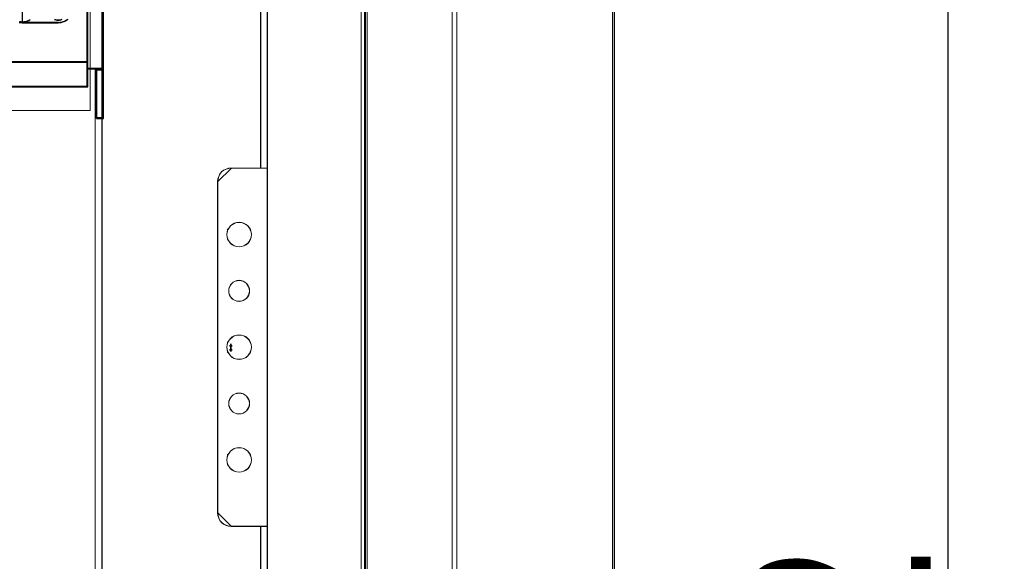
# Model space of a CAD drawing. Header units: millimetres. Extents: x -1290 to 1795, y -4192 to -1311.
# Tile 776 of 1056: x 1521 to 1565, y -2591 to -2567. Entities that reach past the tile are written whole.
import ezdxf

# ---------------------------------------------------------------- set-up
doc = ezdxf.new("R2010")
doc.units = ezdxf.units.MM
doc.layers.add('$EL_istn', color=7, linetype='Continuous', lineweight=15)
doc.layers.add('Aparatura', color=7, linetype='Continuous', lineweight=13)
doc.layers.add('30', color=7, linetype='Continuous')
doc.layers.add('51', color=7, linetype='Continuous')
doc.styles.get("Standard").update_dxf_attribs({"font": 'ARIALN.TTF', "width": 0.8})
doc.dimstyles.new('100', dxfattribs={"dimtxt": 15, "dimasz": 10, "dimexe": 1.25, "dimexo": 0.625, "dimtad": 1, "dimdec": 0, "dimtxsty": 'Standard', "dimblk": 'OBLIQUE', "dimcen": 2.5, "dimadec": 0, "dimazin": 0, "dimtfac": 1, "dimtdec": 0, "dimtmove": 0, "dimatfit": 3, "dimldrblk": 'NONE', "dimfxl": 1, "dimarcsym": 0})

# ---------------------------------------------------------------- blocks, each defined once
blk = doc.blocks.new('*U329')
at = {"layer": '51', "color": 254}
for points in [[(580.56356, -349.144289), (580.56356, -349.950406), (580.56356, -349.144289)], [(580.286061, -349.544654), (580.84643, -349.544654), (580.286061, -349.544654)]]:
    blk.add_lwpolyline(points, close=True, dxfattribs=at)
blk = doc.blocks.new('*U330')
at = {"layer": '30', "color": 7}
for points in [[(548.755022, -264.089362), (548.755022, -285.150318), (548.755022, -286.664505), (548.755022, -288.12363), (550.80629, -288.12363), (552.351766, -288.12363), (552.351766, -261.033459), (550.80629, -261.033459), (548.755022, -261.033459), (548.755022, -262.575176), (548.755022, -264.089362)], [(548.79799, -264.122729), (548.79799, -285.116688), (548.79799, -286.626058), (548.79799, -288.080541), (550.800248, -288.080541), (552.308799, -288.080541), (552.308799, -261.076547), (550.800248, -261.076547), (548.79799, -261.076547), (548.79799, -262.61336), (548.79799, -264.122729)], [(552.264041, -261.033459), (552.264041, -288.12363), (552.264041, -261.033459)], [(548.842747, -262.570286), (117.158256, -262.570286), (117.158256, -264.085087), (117.158256, -285.154588), (117.158256, -286.669389), (548.842747, -286.669389), (548.842747, -285.154588), (548.842747, -264.085087), (548.842747, -262.570286)], [(548.755022, -264.080183), (548.755022, -285.161287), (548.755022, -264.080183)], [(542.343902, -277.829042), (534.27853, -277.829042), (542.343902, -277.829042)], [(548.755022, -286.669389), (548.755022, -285.073315), (548.755022, -286.669389)], [(117.158256, -286.581416), (548.842747, -286.581416), (117.158256, -286.581416)], [(548.842747, -286.581416), (117.158256, -286.581416), (117.158256, -288.059158), (117.158256, -289.620546), (117.158256, -292.157801), (548.842747, -292.157801), (548.842747, -289.620546), (548.842747, -288.059158), (548.842747, -286.581416)], [(548.79978, -286.624505), (117.201224, -286.624505), (117.201224, -288.07941), (117.201224, -289.616668), (117.201224, -292.114713), (548.79978, -292.114713), (548.79978, -289.616668), (548.79978, -288.07941), (548.79978, -286.624505)], [(548.755022, -289.660457), (548.755022, -286.581416), (548.755022, -289.660457)], [(548.755022, -288.035657), (552.351766, -288.035657), (548.755022, -288.035657)], [(550.756595, -288.035657), (550.756595, -299.127385), (550.756595, -288.035657)], [(552.351766, -288.035657), (550.756595, -288.035657), (550.756595, -299.127385), (552.351766, -299.127385), (552.351766, -288.035657)], [(552.308799, -288.078746), (550.799562, -288.078746), (550.799562, -299.084296), (552.308799, -299.084296), (552.308799, -288.078746)], [(552.264041, -288.035657), (552.264041, -299.127385), (552.264041, -288.035657)], [(552.264041, -288.035657), (552.264041, -299.127385), (552.264041, -288.035657)], [(548.755022, -289.572484), (548.755022, -292.157801), (548.755022, -289.572484)], [(117.158256, -292.069829), (548.842747, -292.069829), (117.158256, -292.069829)]]:
    blk.add_lwpolyline(points, close=True, dxfattribs=at)
for points in [[(533.718838, -277.831791), (533.915878, -277.88741), (534.141066, -277.88741), (534.366255, -277.915219), (534.366255, -271.324456)], [(544.41996, -277.164372), (544.17175, -277.331227), (543.89596, -277.498082), (543.62017, -277.637127), (543.316801, -277.748364), (542.985853, -277.831791), (542.682485, -277.88741), (542.323958, -277.915219), (534.298474, -277.915219), (534.298474, -277.915219), (534.077842, -277.88741), (533.85721, -277.88741), (533.664157, -277.831791)], [(533.664157, -277.831791), (533.85721, -277.88741), (534.077842, -277.88741), (534.298474, -277.915219), (542.323958, -277.915219), (542.682485, -277.88741), (542.985853, -277.831791), (543.316801, -277.748364), (543.62017, -277.637127), (543.89596, -277.498082), (544.17175, -277.331227), (544.41996, -277.164372)], [(533.683071, -277.695311), (533.988833, -277.750951), (534.322392, -277.778771), (534.655952, -277.750951), (534.961714, -277.695311), (535.267477, -277.63967), (535.573239, -277.528389), (535.851205, -277.389288), (536.101375, -277.222366)], [(533.683071, -277.695311), (533.988833, -277.750951), (534.322392, -277.778771), (534.655952, -277.750951), (534.961714, -277.695311), (535.267477, -277.63967), (535.573239, -277.528389), (535.851205, -277.389288), (536.101375, -277.222366)], [(536.101375, -277.222366), (535.851205, -277.389288), (535.573239, -277.528389), (535.267477, -277.63967), (534.961714, -277.695311), (534.655952, -277.750951), (534.322392, -277.778771), (533.988833, -277.750951), (533.683071, -277.695311)], [(533.691664, -277.653346), (533.993317, -277.708237), (534.322392, -277.735683), (534.651468, -277.708237), (534.953121, -277.653346), (535.254773, -277.598455), (535.556426, -277.488673), (535.830655, -277.351445), (536.077462, -277.186771)], [(541.492657, -277.200409), (541.771201, -277.256194), (542.02189, -277.311978), (542.300434, -277.311978), (542.606833, -277.311978), (542.857522, -277.256194), (543.136066, -277.200409)], [(543.136066, -277.200409), (542.857522, -277.256194), (542.606833, -277.311978), (542.300434, -277.311978), (542.02189, -277.311978), (541.771201, -277.256194), (541.492657, -277.200409)]]:
    blk.add_lwpolyline(points, dxfattribs=at)
at = {"layer": '30', "color": 59}
blk.add_lwpolyline([(550.756595, -299.041207), (552.351766, -299.041207), (550.756595, -299.041207)], close=True, dxfattribs=at)
blk = doc.blocks.new('*U342')
at = {"layer": '51', "color": 254}
for points in [[(580.286061, -350.467469), (580.84643, -350.467469), (580.286061, -350.467469)], [(580.56356, -350.006062), (580.56356, -350.812178), (580.56356, -350.006062)]]:
    blk.add_lwpolyline(points, close=True, dxfattribs=at)
blk = doc.blocks.new('_Oblique')
at = {"color": 0, "linetype": 'ByBlock', "lineweight": -2}
blk.add_line((-0.5, -0.5), (0.5, 0.5), dxfattribs=at)
blk = doc.blocks.new('*D371')
at = {"layer": '$EL_istn', "color": 0, "linetype": 'Continuous', "lineweight": -2, "ltscale": 0.1}
for p, q in [((1539.231, -2500.055), (1563.455, -2500.055)), ((1562.205, -2500.055), (1562.205, -2692.454)), ((1540.632, -2692.454), (1563.455, -2692.454))]:
    blk.add_line(p, q, dxfattribs=at)
at = {"layer": 'Defpoints', "color": 0}
for p in [(1538.606, -2500.055), (1540.007, -2692.454), (1562.205, -2692.454)]:
    blk.add_point(p, dxfattribs=at)
at = {"layer": '$EL_istn', "color": 0, "linetype": 'ByBlock', "lineweight": -2, "xscale": 5, "yscale": 5, "zscale": 5}
for p, rotation in [((1562.205, -2500.055), 90), ((1562.205, -2692.454), 270)]:
    blk.add_blockref('_Oblique', p, dxfattribs=dict(at, rotation=rotation))
at = {"layer": '$EL_istn', "color": 0, "lineweight": 5, "insert": (1557.496, -2596.254), "char_height": 8, "attachment_point": 5, "rotation": 90}
blk.add_mtext('962', dxfattribs=at)
blk = doc.blocks.new('_None')

msp = doc.modelspace()

# ---------------------------------------------------------------- linework, layer by layer
at = {"layer": 'Aparatura', "color": 7, "lineweight": 13}
for points in [[(1414.284, -2691.042), (1414.284, -2678.186), (1414.548, -2678.186), (1414.548, -2678.186), (1414.548, -2514.25), (1414.284, -2514.25), (1414.284, -2501.443), (1414.717, -2500.421), (1415.679, -2500.048), (1429.49, -2500.048), (1429.49, -2500.313), (1532.466, -2500.313), (1532.466, -2500.048), (1546.277, -2500.048), (1547.239, -2500.421), (1547.672, -2501.443), (1547.672, -2514.25), (1547.408, -2514.25), (1547.408, -2678.186), (1547.672, -2678.186), (1547.672, -2691.042)], [(1414.284, -2691.042), (1414.284, -2678.186), (1414.548, -2678.186), (1414.548, -2678.186), (1414.548, -2514.25), (1414.284, -2514.25), (1414.284, -2501.443), (1414.717, -2500.421), (1415.679, -2500.048), (1429.49, -2500.048), (1429.49, -2500.313), (1532.466, -2500.313), (1532.466, -2500.048), (1546.277, -2500.048), (1547.239, -2500.421), (1547.672, -2501.443), (1547.672, -2514.25), (1547.408, -2514.25), (1547.408, -2678.186), (1547.672, -2678.186), (1547.672, -2691.042)], [(1414.29, -2691.036), (1414.29, -2678.181), (1414.555, -2678.181), (1414.555, -2678.181), (1414.555, -2514.256), (1414.29, -2514.256), (1414.29, -2501.449), (1414.723, -2500.427), (1415.686, -2500.055), (1429.495, -2500.055), (1429.495, -2500.319), (1532.461, -2500.319), (1532.461, -2500.055), (1546.271, -2500.055), (1547.233, -2500.427), (1547.666, -2501.449), (1547.666, -2514.256), (1547.401, -2514.256), (1547.401, -2678.181), (1547.666, -2678.181), (1547.666, -2691.036)], [(1536.375, -2681.223), (1536.375, -2511.346)], [(1536.436, -2511.287), (1536.436, -2681.198)], [(1536.171, -2511.444), (1536.171, -2680.884)], [(1547.329, -2678.229), (1547.329, -2514.352)], [(1531.716, -2603.241), (1531.716, -2589.16), (1531.607, -2589.16), (1530.416, -2589.16), (1530.296, -2589.148), (1530.188, -2589.112), (1530.08, -2589.064), (1529.983, -2588.979), (1529.911, -2588.895), (1529.863, -2588.787), (1529.827, -2588.679), (1529.815, -2588.558), (1529.815, -2573.876), (1529.827, -2573.756), (1529.863, -2573.647), (1529.911, -2573.539), (1529.983, -2573.443), (1530.08, -2573.371), (1530.188, -2573.323), (1530.296, -2573.287), (1530.416, -2573.275), (1531.607, -2573.275), (1531.716, -2573.275), (1531.716, -2559.181)], [(1531.722, -2603.242), (1531.722, -2589.159), (1531.614, -2589.159), (1530.42, -2589.159), (1530.3, -2589.147), (1530.192, -2589.111), (1530.083, -2589.063), (1529.987, -2588.979), (1529.914, -2588.895), (1529.866, -2588.786), (1529.83, -2588.678), (1529.818, -2588.558), (1529.818, -2573.874), (1529.83, -2573.754), (1529.866, -2573.646), (1529.914, -2573.537), (1529.987, -2573.441), (1530.083, -2573.369), (1530.192, -2573.321), (1530.3, -2573.285), (1530.42, -2573.273), (1531.614, -2573.273), (1531.722, -2573.273), (1531.722, -2559.178)], [(1437.795, -2570.724), (1437.795, -2561.708), (1524.161, -2561.708), (1524.161, -2570.724)], [(1524.672, -2563.532), (1524.672, -2568.919), (1524.672, -2572.816), (1524.672, -2573.02), (1524.672, -2589.412), (1524.672, -2589.604), (1524.672, -2591.312), (1524.672, -2593.501), (1524.672, -2598.9), (1524.672, -2602.797), (1524.672, -2603.001), (1524.672, -2619.381)], [(1524.679, -2563.534), (1524.679, -2568.922), (1524.679, -2572.818), (1524.679, -2573.022), (1524.679, -2589.412), (1524.679, -2589.605), (1524.679, -2591.312), (1524.679, -2593.501), (1524.679, -2598.9), (1524.679, -2602.796), (1524.679, -2603.001), (1524.679, -2619.379)], [(1437.795, -2570.724), (1524.161, -2570.724)]]:
    msp.add_lwpolyline(points, dxfattribs=at)
for points in [[(1540.213, -2685.583), (1540.213, -2506.854), (1540.213, -2685.583)], [(1540.418, -2685.583), (1540.418, -2506.854), (1540.418, -2685.583)], [(1536.436, -2511.287), (1426.667, -2511.287), (1426.582, -2511.287), (1425.52, -2511.287), (1425.52, -2681.198), (1536.436, -2681.198), (1536.436, -2511.287)], [(1425.635, -2680.884), (1535.26, -2680.884), (1535.344, -2680.884), (1536.321, -2680.884), (1536.321, -2511.444), (1425.635, -2511.444), (1425.635, -2680.884)], [(1536.375, -2514.352), (1536.375, -2678.229), (1546.259, -2678.229), (1547.329, -2678.229), (1547.329, -2514.352), (1546.259, -2514.352), (1536.375, -2514.352)], [(1536.375, -2514.352), (1536.375, -2678.229), (1546.259, -2678.229), (1547.329, -2678.229), (1547.329, -2514.352), (1546.259, -2514.352), (1536.375, -2514.352)], [(1547.394, -2678.187), (1547.394, -2514.25), (1547.394, -2678.187)], [(1531.709, -2559.175), (1531.709, -2573.281), (1531.709, -2559.175)], [(1532.023, -2559.175), (1531.709, -2559.175), (1531.709, -2573.281), (1532.023, -2573.281), (1532.023, -2559.175)], [(1532.016, -2559.181), (1531.715, -2559.181), (1531.715, -2573.275), (1532.016, -2573.275), (1532.016, -2559.181)], [(1532.01, -2559.175), (1532.01, -2573.534), (1532.01, -2559.175)], [(1524.161, -2570.724), (1437.795, -2570.724), (1437.795, -2561.708), (1524.161, -2561.708), (1524.161, -2570.724)], [(1524.371, -2568.915), (1524.371, -2572.824), (1524.371, -2568.915)], [(1524.371, -2568.915), (1524.371, -2571.129), (1524.371, -2568.915)], [(1524.371, -2568.915), (1524.371, -2572.813), (1524.371, -2573.018), (1524.371, -2589.417), (1524.371, -2589.609), (1524.371, -2591.318), (1524.371, -2593.507), (1524.685, -2593.507), (1524.685, -2591.318), (1524.685, -2589.609), (1524.685, -2589.417), (1524.685, -2573.018), (1524.685, -2572.813), (1524.685, -2568.915), (1524.371, -2568.915)], [(1524.378, -2568.922), (1524.378, -2572.818), (1524.378, -2573.022), (1524.378, -2589.412), (1524.378, -2589.605), (1524.378, -2591.312), (1524.378, -2593.501), (1524.679, -2593.501), (1524.679, -2591.312), (1524.679, -2589.605), (1524.679, -2589.412), (1524.679, -2573.022), (1524.679, -2572.818), (1524.679, -2568.922), (1524.378, -2568.922)], [(1524.672, -2568.915), (1524.672, -2571.129), (1524.672, -2568.915)], [(1524.672, -2568.915), (1524.672, -2572.824), (1524.672, -2568.915)], [(1524.371, -2572.811), (1524.371, -2573.029), (1524.371, -2572.811)], [(1524.672, -2572.811), (1524.672, -2573.029), (1524.672, -2572.811)], [(1524.371, -2589.419), (1524.371, -2573.016), (1524.371, -2589.419)], [(1524.672, -2589.419), (1524.672, -2573.016), (1524.672, -2589.419)], [(1530.423, -2573.268), (1530.3, -2573.28), (1530.189, -2573.317), (1530.079, -2573.366), (1529.981, -2573.44), (1529.907, -2573.538), (1529.858, -2573.649), (1529.821, -2573.76), (1529.809, -2573.883), (1530.423, -2573.268)], [(1529.809, -2573.87), (1529.809, -2588.564), (1529.821, -2588.685), (1529.857, -2588.793), (1529.905, -2588.901), (1529.978, -2588.986), (1530.075, -2589.07), (1530.184, -2589.118), (1530.293, -2589.154), (1530.414, -2589.166), (1531.611, -2589.166), (1531.72, -2589.166), (1532.023, -2589.166), (1532.023, -2573.521), (1532.023, -2573.268), (1531.72, -2573.268), (1531.611, -2573.268), (1530.414, -2573.268), (1530.293, -2573.28), (1530.184, -2573.316), (1530.075, -2573.364), (1529.978, -2573.437), (1529.905, -2573.533), (1529.857, -2573.641), (1529.821, -2573.75), (1529.809, -2573.87)], [(1529.809, -2573.87), (1529.809, -2588.564), (1529.821, -2588.685), (1529.857, -2588.793), (1529.905, -2588.901), (1529.978, -2588.986), (1530.075, -2589.07), (1530.184, -2589.118), (1530.293, -2589.154), (1530.414, -2589.166), (1531.611, -2589.166), (1531.72, -2589.166), (1532.023, -2589.166), (1532.023, -2573.521), (1532.023, -2573.268), (1531.72, -2573.268), (1531.611, -2573.268), (1530.414, -2573.268), (1530.293, -2573.28), (1530.184, -2573.316), (1530.075, -2573.364), (1529.978, -2573.437), (1529.905, -2573.533), (1529.857, -2573.641), (1529.821, -2573.75), (1529.809, -2573.87)], [(1530.41, -2573.268), (1531.614, -2573.268), (1530.41, -2573.268)], [(1532.023, -2573.268), (1531.601, -2573.268), (1532.023, -2573.268)], [(1532.01, -2573.268), (1532.01, -2589.166), (1532.01, -2573.268)], [(1529.809, -2573.869), (1529.809, -2588.565), (1529.809, -2573.869)], [(1531.313, -2576.221), (1531.301, -2576.111), (1531.264, -2576.002), (1531.216, -2575.917), (1531.155, -2575.831), (1531.07, -2575.771), (1530.972, -2575.722), (1530.875, -2575.685), (1530.765, -2575.673), (1530.656, -2575.685), (1530.546, -2575.722), (1530.461, -2575.771), (1530.376, -2575.831), (1530.315, -2575.917), (1530.254, -2576.002), (1530.23, -2576.111), (1530.217, -2576.221), (1530.23, -2576.33), (1530.254, -2576.428), (1530.315, -2576.525), (1530.376, -2576.61), (1530.461, -2576.671), (1530.546, -2576.72), (1530.656, -2576.756), (1530.765, -2576.768), (1530.875, -2576.756), (1530.972, -2576.72), (1531.07, -2576.671), (1531.155, -2576.61), (1531.216, -2576.525), (1531.264, -2576.428), (1531.301, -2576.33), (1531.313, -2576.221)], [(1531.313, -2576.221), (1531.301, -2576.33), (1531.264, -2576.428), (1531.216, -2576.525), (1531.155, -2576.61), (1531.07, -2576.671), (1530.972, -2576.72), (1530.875, -2576.756), (1530.765, -2576.768), (1530.656, -2576.756), (1530.546, -2576.72), (1530.461, -2576.671), (1530.376, -2576.61), (1530.315, -2576.525), (1530.254, -2576.428), (1530.23, -2576.33), (1530.217, -2576.221), (1530.23, -2576.111), (1530.254, -2576.002), (1530.315, -2575.917), (1530.376, -2575.831), (1530.461, -2575.771), (1530.546, -2575.722), (1530.656, -2575.685), (1530.765, -2575.673), (1530.875, -2575.685), (1530.972, -2575.722), (1531.07, -2575.771), (1531.155, -2575.831), (1531.216, -2575.917), (1531.264, -2576.002), (1531.301, -2576.111), (1531.313, -2576.221)], [(1531.313, -2576.221), (1531.301, -2576.33), (1531.264, -2576.428), (1531.216, -2576.525), (1531.155, -2576.61), (1531.07, -2576.671), (1530.972, -2576.72), (1530.875, -2576.756), (1530.765, -2576.768), (1530.656, -2576.756), (1530.546, -2576.72), (1530.461, -2576.671), (1530.376, -2576.61), (1530.315, -2576.525), (1530.254, -2576.428), (1530.23, -2576.33), (1530.217, -2576.221), (1530.23, -2576.111), (1530.254, -2576.002), (1530.315, -2575.917), (1530.376, -2575.831), (1530.461, -2575.771), (1530.546, -2575.722), (1530.656, -2575.685), (1530.765, -2575.673), (1530.875, -2575.685), (1530.972, -2575.722), (1531.07, -2575.771), (1531.155, -2575.831), (1531.216, -2575.917), (1531.264, -2576.002), (1531.301, -2576.111), (1531.313, -2576.221)], [(1530.217, -2576.221), (1530.23, -2576.33), (1530.254, -2576.428), (1530.315, -2576.525), (1530.376, -2576.61), (1530.461, -2576.671), (1530.546, -2576.72), (1530.656, -2576.756), (1530.765, -2576.768), (1530.875, -2576.756), (1530.972, -2576.72), (1531.07, -2576.671), (1531.155, -2576.61), (1531.216, -2576.525), (1531.264, -2576.428), (1531.301, -2576.33), (1531.313, -2576.221), (1531.301, -2576.111), (1531.264, -2576.002), (1531.216, -2575.917), (1531.155, -2575.831), (1531.07, -2575.771), (1530.972, -2575.722), (1530.875, -2575.685), (1530.765, -2575.673), (1530.656, -2575.685), (1530.546, -2575.722), (1530.461, -2575.771), (1530.376, -2575.831), (1530.315, -2575.917), (1530.254, -2576.002), (1530.23, -2576.111), (1530.217, -2576.221)], [(1530.224, -2576.221), (1530.236, -2576.329), (1530.26, -2576.425), (1530.32, -2576.522), (1530.38, -2576.606), (1530.464, -2576.666), (1530.549, -2576.714), (1530.657, -2576.75), (1530.765, -2576.762), (1530.874, -2576.75), (1530.97, -2576.714), (1531.066, -2576.666), (1531.15, -2576.606), (1531.21, -2576.522), (1531.259, -2576.425), (1531.295, -2576.329), (1531.307, -2576.221), (1531.295, -2576.113), (1531.259, -2576.004), (1531.21, -2575.92), (1531.15, -2575.836), (1531.066, -2575.776), (1530.97, -2575.728), (1530.874, -2575.692), (1530.765, -2575.68), (1530.657, -2575.692), (1530.549, -2575.728), (1530.464, -2575.776), (1530.38, -2575.836), (1530.32, -2575.92), (1530.26, -2576.004), (1530.236, -2576.113), (1530.224, -2576.221)], [(1531.229, -2578.722), (1531.217, -2578.625), (1531.192, -2578.539), (1531.144, -2578.454), (1531.095, -2578.393), (1531.022, -2578.332), (1530.948, -2578.283), (1530.851, -2578.259), (1530.765, -2578.246), (1530.668, -2578.259), (1530.582, -2578.283), (1530.497, -2578.332), (1530.436, -2578.393), (1530.375, -2578.454), (1530.338, -2578.539), (1530.302, -2578.625), (1530.302, -2578.722), (1530.302, -2578.808), (1530.338, -2578.905), (1530.375, -2578.978), (1530.436, -2579.051), (1530.497, -2579.1), (1530.582, -2579.149), (1530.668, -2579.173), (1530.765, -2579.186), (1530.851, -2579.173), (1530.948, -2579.149), (1531.022, -2579.1), (1531.095, -2579.051), (1531.144, -2578.978), (1531.192, -2578.905), (1531.217, -2578.808), (1531.229, -2578.722)], [(1530.765, -2578.246), (1530.851, -2578.259), (1530.948, -2578.283), (1531.022, -2578.332), (1531.095, -2578.393), (1531.144, -2578.454), (1531.192, -2578.539), (1531.217, -2578.625), (1531.229, -2578.722), (1531.217, -2578.808), (1531.192, -2578.905), (1531.144, -2578.978), (1531.095, -2579.051), (1531.022, -2579.1), (1530.948, -2579.149), (1530.851, -2579.173), (1530.765, -2579.186), (1530.668, -2579.173), (1530.582, -2579.149), (1530.497, -2579.1), (1530.436, -2579.051), (1530.375, -2578.978), (1530.338, -2578.905), (1530.302, -2578.808), (1530.302, -2578.722), (1530.302, -2578.625), (1530.338, -2578.539), (1530.375, -2578.454), (1530.436, -2578.393), (1530.497, -2578.332), (1530.582, -2578.283), (1530.668, -2578.259), (1530.765, -2578.246)], [(1530.765, -2578.246), (1530.851, -2578.259), (1530.948, -2578.283), (1531.022, -2578.332), (1531.095, -2578.393), (1531.144, -2578.454), (1531.192, -2578.539), (1531.217, -2578.625), (1531.229, -2578.722), (1531.217, -2578.808), (1531.192, -2578.905), (1531.144, -2578.978), (1531.095, -2579.051), (1531.022, -2579.1), (1530.948, -2579.149), (1530.851, -2579.173), (1530.765, -2579.186), (1530.668, -2579.173), (1530.582, -2579.149), (1530.497, -2579.1), (1530.436, -2579.051), (1530.375, -2578.978), (1530.338, -2578.905), (1530.302, -2578.808), (1530.302, -2578.722), (1530.302, -2578.625), (1530.338, -2578.539), (1530.375, -2578.454), (1530.436, -2578.393), (1530.497, -2578.332), (1530.582, -2578.283), (1530.668, -2578.259), (1530.765, -2578.246)], [(1530.765, -2578.246), (1530.668, -2578.259), (1530.582, -2578.283), (1530.497, -2578.332), (1530.436, -2578.393), (1530.375, -2578.454), (1530.338, -2578.539), (1530.302, -2578.625), (1530.302, -2578.722), (1530.302, -2578.808), (1530.338, -2578.905), (1530.375, -2578.978), (1530.436, -2579.051), (1530.497, -2579.1), (1530.582, -2579.149), (1530.668, -2579.173), (1530.765, -2579.186), (1530.851, -2579.173), (1530.948, -2579.149), (1531.022, -2579.1), (1531.095, -2579.051), (1531.144, -2578.978), (1531.192, -2578.905), (1531.217, -2578.808), (1531.229, -2578.722), (1531.217, -2578.625), (1531.192, -2578.539), (1531.144, -2578.454), (1531.095, -2578.393), (1531.022, -2578.332), (1530.948, -2578.283), (1530.851, -2578.259), (1530.765, -2578.246)], [(1530.765, -2578.253), (1530.669, -2578.265), (1530.585, -2578.289), (1530.501, -2578.337), (1530.44, -2578.397), (1530.38, -2578.457), (1530.344, -2578.542), (1530.308, -2578.626), (1530.308, -2578.722), (1530.308, -2578.806), (1530.344, -2578.902), (1530.38, -2578.975), (1530.44, -2579.047), (1530.501, -2579.095), (1530.585, -2579.143), (1530.669, -2579.167), (1530.765, -2579.179), (1530.849, -2579.167), (1530.946, -2579.143), (1531.018, -2579.095), (1531.09, -2579.047), (1531.138, -2578.975), (1531.186, -2578.902), (1531.21, -2578.806), (1531.223, -2578.722), (1531.21, -2578.626), (1531.186, -2578.542), (1531.138, -2578.457), (1531.09, -2578.397), (1531.018, -2578.337), (1530.946, -2578.289), (1530.849, -2578.265), (1530.765, -2578.253)], [(1531.313, -2581.211), (1531.301, -2581.101), (1531.264, -2581.004), (1531.216, -2580.907), (1531.155, -2580.834), (1531.07, -2580.761), (1530.972, -2580.712), (1530.875, -2580.675), (1530.765, -2580.675), (1530.656, -2580.675), (1530.546, -2580.712), (1530.461, -2580.761), (1530.376, -2580.834), (1530.315, -2580.907), (1530.254, -2581.004), (1530.23, -2581.101), (1530.217, -2581.211), (1530.23, -2581.321), (1530.254, -2581.43), (1530.315, -2581.515), (1530.376, -2581.601), (1530.461, -2581.674), (1530.546, -2581.722), (1530.656, -2581.747), (1530.765, -2581.759), (1530.875, -2581.747), (1530.972, -2581.722), (1531.07, -2581.674), (1531.155, -2581.601), (1531.216, -2581.515), (1531.264, -2581.43), (1531.301, -2581.321), (1531.313, -2581.211)], [(1530.765, -2580.675), (1530.875, -2580.675), (1530.972, -2580.712), (1531.07, -2580.761), (1531.155, -2580.834), (1531.216, -2580.907), (1531.264, -2581.004), (1531.301, -2581.101), (1531.313, -2581.211), (1531.301, -2581.321), (1531.264, -2581.43), (1531.216, -2581.515), (1531.155, -2581.601), (1531.07, -2581.674), (1530.972, -2581.722), (1530.875, -2581.747), (1530.765, -2581.759), (1530.656, -2581.747), (1530.546, -2581.722), (1530.461, -2581.674), (1530.376, -2581.601), (1530.315, -2581.515), (1530.254, -2581.43), (1530.23, -2581.321), (1530.217, -2581.211), (1530.23, -2581.101), (1530.254, -2581.004), (1530.315, -2580.907), (1530.376, -2580.834), (1530.461, -2580.761), (1530.546, -2580.712), (1530.656, -2580.675), (1530.765, -2580.675)], [(1530.765, -2580.675), (1530.875, -2580.675), (1530.972, -2580.712), (1531.07, -2580.761), (1531.155, -2580.834), (1531.216, -2580.907), (1531.264, -2581.004), (1531.301, -2581.101), (1531.313, -2581.211), (1531.301, -2581.321), (1531.264, -2581.43), (1531.216, -2581.515), (1531.155, -2581.601), (1531.07, -2581.674), (1530.972, -2581.722), (1530.875, -2581.747), (1530.765, -2581.759), (1530.656, -2581.747), (1530.546, -2581.722), (1530.461, -2581.674), (1530.376, -2581.601), (1530.315, -2581.515), (1530.254, -2581.43), (1530.23, -2581.321), (1530.217, -2581.211), (1530.23, -2581.101), (1530.254, -2581.004), (1530.315, -2580.907), (1530.376, -2580.834), (1530.461, -2580.761), (1530.546, -2580.712), (1530.656, -2580.675), (1530.765, -2580.675)], [(1530.765, -2580.675), (1530.656, -2580.675), (1530.546, -2580.712), (1530.461, -2580.761), (1530.376, -2580.834), (1530.315, -2580.907), (1530.254, -2581.004), (1530.23, -2581.101), (1530.217, -2581.211), (1530.23, -2581.321), (1530.254, -2581.43), (1530.315, -2581.515), (1530.376, -2581.601), (1530.461, -2581.674), (1530.546, -2581.722), (1530.656, -2581.747), (1530.765, -2581.759), (1530.875, -2581.747), (1530.972, -2581.722), (1531.07, -2581.674), (1531.155, -2581.601), (1531.216, -2581.515), (1531.264, -2581.43), (1531.301, -2581.321), (1531.313, -2581.211), (1531.301, -2581.101), (1531.264, -2581.004), (1531.216, -2580.907), (1531.155, -2580.834), (1531.07, -2580.761), (1530.972, -2580.712), (1530.875, -2580.675), (1530.765, -2580.675)], [(1530.765, -2580.682), (1530.657, -2580.682), (1530.549, -2580.718), (1530.464, -2580.766), (1530.38, -2580.838), (1530.32, -2580.91), (1530.26, -2581.007), (1530.236, -2581.103), (1530.224, -2581.211), (1530.236, -2581.319), (1530.26, -2581.428), (1530.32, -2581.512), (1530.38, -2581.596), (1530.464, -2581.668), (1530.549, -2581.716), (1530.657, -2581.74), (1530.765, -2581.752), (1530.874, -2581.74), (1530.97, -2581.716), (1531.066, -2581.668), (1531.15, -2581.596), (1531.21, -2581.512), (1531.259, -2581.428), (1531.295, -2581.319), (1531.307, -2581.211), (1531.295, -2581.103), (1531.259, -2581.007), (1531.21, -2580.91), (1531.15, -2580.838), (1531.066, -2580.766), (1530.97, -2580.718), (1530.874, -2580.682), (1530.765, -2580.682)], [(1531.229, -2583.712), (1531.217, -2583.615), (1531.192, -2583.53), (1531.144, -2583.456), (1531.095, -2583.383), (1531.022, -2583.322), (1530.948, -2583.286), (1530.851, -2583.261), (1530.765, -2583.249), (1530.668, -2583.261), (1530.582, -2583.286), (1530.497, -2583.322), (1530.436, -2583.383), (1530.375, -2583.456), (1530.338, -2583.53), (1530.302, -2583.615), (1530.302, -2583.712), (1530.302, -2583.81), (1530.338, -2583.895), (1530.375, -2583.969), (1530.436, -2584.042), (1530.497, -2584.103), (1530.582, -2584.139), (1530.668, -2584.176), (1530.765, -2584.176), (1530.851, -2584.176), (1530.948, -2584.139), (1531.022, -2584.103), (1531.095, -2584.042), (1531.144, -2583.969), (1531.192, -2583.895), (1531.217, -2583.81), (1531.229, -2583.712)], [(1530.765, -2583.249), (1530.851, -2583.261), (1530.948, -2583.286), (1531.022, -2583.322), (1531.095, -2583.383), (1531.144, -2583.456), (1531.192, -2583.53), (1531.217, -2583.615), (1531.229, -2583.712), (1531.217, -2583.81), (1531.192, -2583.895), (1531.144, -2583.969), (1531.095, -2584.042), (1531.022, -2584.103), (1530.948, -2584.139), (1530.851, -2584.176), (1530.765, -2584.176), (1530.668, -2584.176), (1530.582, -2584.139), (1530.497, -2584.103), (1530.436, -2584.042), (1530.375, -2583.969), (1530.338, -2583.895), (1530.302, -2583.81), (1530.302, -2583.712), (1530.302, -2583.615), (1530.338, -2583.53), (1530.375, -2583.456), (1530.436, -2583.383), (1530.497, -2583.322), (1530.582, -2583.286), (1530.668, -2583.261), (1530.765, -2583.249)], [(1530.765, -2583.249), (1530.851, -2583.261), (1530.948, -2583.286), (1531.022, -2583.322), (1531.095, -2583.383), (1531.144, -2583.456), (1531.192, -2583.53), (1531.217, -2583.615), (1531.229, -2583.712), (1531.217, -2583.81), (1531.192, -2583.895), (1531.144, -2583.969), (1531.095, -2584.042), (1531.022, -2584.103), (1530.948, -2584.139), (1530.851, -2584.176), (1530.765, -2584.176), (1530.668, -2584.176), (1530.582, -2584.139), (1530.497, -2584.103), (1530.436, -2584.042), (1530.375, -2583.969), (1530.338, -2583.895), (1530.302, -2583.81), (1530.302, -2583.712), (1530.302, -2583.615), (1530.338, -2583.53), (1530.375, -2583.456), (1530.436, -2583.383), (1530.497, -2583.322), (1530.582, -2583.286), (1530.668, -2583.261), (1530.765, -2583.249)], [(1530.765, -2583.249), (1530.668, -2583.261), (1530.582, -2583.286), (1530.497, -2583.322), (1530.436, -2583.383), (1530.375, -2583.456), (1530.338, -2583.53), (1530.302, -2583.615), (1530.302, -2583.712), (1530.302, -2583.81), (1530.338, -2583.895), (1530.375, -2583.969), (1530.436, -2584.042), (1530.497, -2584.103), (1530.582, -2584.139), (1530.668, -2584.176), (1530.765, -2584.176), (1530.851, -2584.176), (1530.948, -2584.139), (1531.022, -2584.103), (1531.095, -2584.042), (1531.144, -2583.969), (1531.192, -2583.895), (1531.217, -2583.81), (1531.229, -2583.712), (1531.217, -2583.615), (1531.192, -2583.53), (1531.144, -2583.456), (1531.095, -2583.383), (1531.022, -2583.322), (1530.948, -2583.286), (1530.851, -2583.261), (1530.765, -2583.249)], [(1530.765, -2583.255), (1530.669, -2583.267), (1530.585, -2583.291), (1530.501, -2583.328), (1530.44, -2583.388), (1530.38, -2583.46), (1530.344, -2583.532), (1530.308, -2583.616), (1530.308, -2583.712), (1530.308, -2583.809), (1530.344, -2583.893), (1530.38, -2583.965), (1530.44, -2584.037), (1530.501, -2584.097), (1530.585, -2584.134), (1530.669, -2584.17), (1530.765, -2584.17), (1530.849, -2584.17), (1530.946, -2584.134), (1531.018, -2584.097), (1531.09, -2584.037), (1531.138, -2583.965), (1531.186, -2583.893), (1531.21, -2583.809), (1531.223, -2583.712), (1531.21, -2583.616), (1531.186, -2583.532), (1531.138, -2583.46), (1531.09, -2583.388), (1531.018, -2583.328), (1530.946, -2583.291), (1530.849, -2583.267), (1530.765, -2583.255)], [(1531.313, -2586.214), (1531.301, -2586.104), (1531.264, -2585.995), (1531.216, -2585.909), (1531.155, -2585.824), (1531.07, -2585.763), (1530.972, -2585.702), (1530.875, -2585.678), (1530.765, -2585.666), (1530.656, -2585.678), (1530.546, -2585.702), (1530.461, -2585.763), (1530.376, -2585.824), (1530.315, -2585.909), (1530.254, -2585.995), (1530.23, -2586.104), (1530.217, -2586.214), (1530.23, -2586.323), (1530.254, -2586.421), (1530.315, -2586.518), (1530.376, -2586.603), (1530.461, -2586.664), (1530.546, -2586.713), (1530.656, -2586.749), (1530.765, -2586.761), (1530.875, -2586.749), (1530.972, -2586.713), (1531.07, -2586.664), (1531.155, -2586.603), (1531.216, -2586.518), (1531.264, -2586.421), (1531.301, -2586.323), (1531.313, -2586.214)], [(1530.765, -2585.666), (1530.875, -2585.678), (1530.972, -2585.702), (1531.07, -2585.763), (1531.155, -2585.824), (1531.216, -2585.909), (1531.264, -2585.995), (1531.301, -2586.104), (1531.313, -2586.214), (1531.301, -2586.323), (1531.264, -2586.421), (1531.216, -2586.518), (1531.155, -2586.603), (1531.07, -2586.664), (1530.972, -2586.713), (1530.875, -2586.749), (1530.765, -2586.761), (1530.656, -2586.749), (1530.546, -2586.713), (1530.461, -2586.664), (1530.376, -2586.603), (1530.315, -2586.518), (1530.254, -2586.421), (1530.23, -2586.323), (1530.217, -2586.214), (1530.23, -2586.104), (1530.254, -2585.995), (1530.315, -2585.909), (1530.376, -2585.824), (1530.461, -2585.763), (1530.546, -2585.702), (1530.656, -2585.678), (1530.765, -2585.666)], [(1530.765, -2585.666), (1530.875, -2585.678), (1530.972, -2585.702), (1531.07, -2585.763), (1531.155, -2585.824), (1531.216, -2585.909), (1531.264, -2585.995), (1531.301, -2586.104), (1531.313, -2586.214), (1531.301, -2586.323), (1531.264, -2586.421), (1531.216, -2586.518), (1531.155, -2586.603), (1531.07, -2586.664), (1530.972, -2586.713), (1530.875, -2586.749), (1530.765, -2586.761), (1530.656, -2586.749), (1530.546, -2586.713), (1530.461, -2586.664), (1530.376, -2586.603), (1530.315, -2586.518), (1530.254, -2586.421), (1530.23, -2586.323), (1530.217, -2586.214), (1530.23, -2586.104), (1530.254, -2585.995), (1530.315, -2585.909), (1530.376, -2585.824), (1530.461, -2585.763), (1530.546, -2585.702), (1530.656, -2585.678), (1530.765, -2585.666)], [(1530.765, -2585.666), (1530.656, -2585.678), (1530.546, -2585.702), (1530.461, -2585.763), (1530.376, -2585.824), (1530.315, -2585.909), (1530.254, -2585.995), (1530.23, -2586.104), (1530.217, -2586.214), (1530.23, -2586.323), (1530.254, -2586.421), (1530.315, -2586.518), (1530.376, -2586.603), (1530.461, -2586.664), (1530.546, -2586.713), (1530.656, -2586.749), (1530.765, -2586.761), (1530.875, -2586.749), (1530.972, -2586.713), (1531.07, -2586.664), (1531.155, -2586.603), (1531.216, -2586.518), (1531.264, -2586.421), (1531.301, -2586.323), (1531.313, -2586.214), (1531.301, -2586.104), (1531.264, -2585.995), (1531.216, -2585.909), (1531.155, -2585.824), (1531.07, -2585.763), (1530.972, -2585.702), (1530.875, -2585.678), (1530.765, -2585.666)], [(1530.765, -2585.672), (1530.657, -2585.684), (1530.549, -2585.708), (1530.464, -2585.769), (1530.38, -2585.829), (1530.32, -2585.913), (1530.26, -2585.997), (1530.236, -2586.105), (1530.224, -2586.214), (1530.236, -2586.322), (1530.26, -2586.418), (1530.32, -2586.514), (1530.38, -2586.599), (1530.464, -2586.659), (1530.549, -2586.707), (1530.657, -2586.743), (1530.765, -2586.755), (1530.874, -2586.743), (1530.97, -2586.707), (1531.066, -2586.659), (1531.15, -2586.599), (1531.21, -2586.514), (1531.259, -2586.418), (1531.295, -2586.322), (1531.307, -2586.214), (1531.295, -2586.105), (1531.259, -2585.997), (1531.21, -2585.913), (1531.15, -2585.829), (1531.066, -2585.769), (1530.97, -2585.708), (1530.874, -2585.684), (1530.765, -2585.672)], [(1529.809, -2588.552), (1529.821, -2588.675), (1529.858, -2588.785), (1529.907, -2588.896), (1529.981, -2588.982), (1530.079, -2589.068), (1530.189, -2589.117), (1530.3, -2589.154), (1530.423, -2589.166), (1529.809, -2588.552)], [(1524.371, -2589.406), (1524.371, -2589.611), (1524.371, -2589.406)], [(1524.672, -2589.406), (1524.672, -2589.611), (1524.672, -2589.406)], [(1530.41, -2589.153), (1531.614, -2589.153), (1530.41, -2589.153)], [(1532.023, -2589.153), (1531.601, -2589.153), (1532.023, -2589.153)], [(1531.709, -2589.153), (1531.709, -2603.247), (1531.709, -2589.153)], [(1531.709, -2589.153), (1531.709, -2603.247), (1532.023, -2603.247), (1532.023, -2589.153), (1531.709, -2589.153)], [(1531.715, -2589.16), (1531.715, -2603.241), (1532.016, -2603.241), (1532.016, -2589.16), (1531.715, -2589.16)], [(1532.01, -2589.153), (1532.01, -2603.5), (1532.01, -2589.153)], [(1524.371, -2589.598), (1524.371, -2591.319), (1524.371, -2589.598)], [(1524.672, -2589.598), (1524.672, -2591.319), (1524.672, -2589.598)]]:
    msp.add_lwpolyline(points, close=True, dxfattribs=at)

# ---------------------------------------------------------------- block references
at = {"layer": 'Aparatura', "color": 7, "lineweight": 13, "xscale": 0.2, "yscale": 0.2, "zscale": 0.2}
for name in ['*U329', '*U330', '*U342']:
    msp.add_blockref(name, (1414.278, -2511.242), dxfattribs=at)

# ---------------------------------------------------------------- dimensions: what is measured, and where the dimension line sits
at = {"layer": '$EL_istn', "linetype": 'Continuous', "lineweight": 5, "ltscale": 0.1}
dim = msp.add_linear_dim(base=(1562.205, -2692.454), p1=(1538.606, -2500.055), p2=(1540.007, -2692.454), angle=90, dimstyle='100', override={"dimtxt": 8, "dimasz": 5, "dimlfac": 5, "dimtxsty": 'Standard', "dimldrblk": 'None', "dimfxl": 35}, dxfattribs=at)
dim.commit()
dim.dimension.update_dxf_attribs({"geometry": '*D371', "text_midpoint": (1557.496, -2596.254)})

doc.saveas('drawing.dxf')
